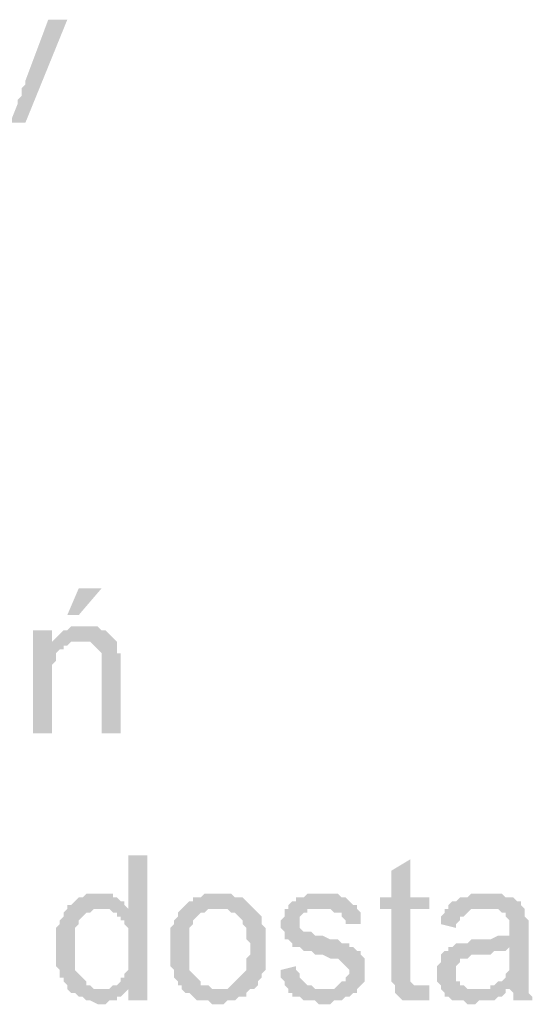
# Model space of a CAD drawing. Header units: millimetres. Extents: x -523 to 1404227, y -783705 to 1038705.
# Tile 395 of 508: x 711589 to 712159, y 220919 to 222011. Entities that reach past the tile are written whole.
import ezdxf

# ---------------------------------------------------------------- set-up
doc = ezdxf.new("R2010")
doc.units = ezdxf.units.MM
doc.linetypes.add('ACAD_ISO08W100', pattern=[36, 24, -3, 6, -3])
doc.layers.add('!!ELEKTRYKA', color=7, linetype='Continuous')

msp = doc.modelspace()

# ---------------------------------------------------------------- hatches: boundary and pattern name
at = {"layer": '!!ELEKTRYKA', "linetype": 'ACAD_ISO08W100'}
for points in [[(711642.37, 222010.99), (711621.21, 222010.99), (711595.81, 221943.25), (711595.81, 221939.02), (711591.57, 221934.78), (711591.57, 221930.55), (711591.57, 221926.32), (711587.34, 221922.08), (711587.34, 221917.85), (711578.87, 221896.68), (711595.81, 221896.68)], [(711625.44, 221333.64), (711604.27, 221333.64), (711604.27, 221219.33), (711625.44, 221219.33), (711625.44, 221282.83), (711625.44, 221287.07), (711625.44, 221291.3), (711625.44, 221295.53), (711629.67, 221299.77), (711629.67, 221304), (711629.67, 221308.23), (711633.91, 221312.47), (711633.91, 221312.47), (711638.14, 221312.47), (711638.14, 221316.7), (711642.37, 221316.7), (711625.44, 221316.7)], [(711659.31, 221337.87), (711659.31, 221337.87), (711646.61, 221337.87), (711642.37, 221333.64), (711638.14, 221333.64), (711633.91, 221329.4), (711633.91, 221329.4), (711629.67, 221325.17), (711625.44, 221320.94), (711655.08, 221320.94), (711659.31, 221320.94), (711663.54, 221320.94), (711667.78, 221320.94), (711672.01, 221316.7), (711672.01, 221316.7), (711676.24, 221312.47), (711680.48, 221308.23), (711680.48, 221308.23), (711680.48, 221304), (711680.48, 221299.77), (711680.48, 221295.53), (711680.48, 221291.3), (711680.48, 221219.33), (711701.64, 221219.33), (711701.64, 221291.3), (711701.64, 221291.3), (711701.64, 221299.77), (711701.64, 221304), (711701.64, 221308.23), (711697.41, 221308.23), (711697.41, 221312.47), (711697.41, 221316.7), (711697.41, 221320.94), (711693.18, 221325.17), (711693.18, 221325.17), (711688.94, 221329.4), (711684.71, 221333.64), (711680.48, 221333.64), (711680.48, 221333.64), (711676.24, 221337.87), (711672.01, 221337.87), (711663.54, 221337.87)], [(711625.44, 221320.94), (711625.44, 221316.7), (711642.37, 221316.7), (711646.61, 221320.94), (711650.84, 221320.94), (711655.08, 221320.94)], [(711731.28, 221083.86), (711710.11, 221083.86), (711710.11, 221024.59), (711680.48, 221024.59), (711684.71, 221024.59), (711688.94, 221024.59), (711693.18, 221020.36), (711697.41, 221020.36), (711697.41, 221016.13), (711701.64, 221016.13), (711701.64, 221011.89), (711705.88, 221011.89), (711705.88, 221007.66), (711710.11, 221003.43), (711710.11, 220999.19), (711710.11, 220994.96), (711710.11, 220990.73), (711710.11, 220986.49), (711710.11, 220978.03), (711710.11, 220973.79), (711710.11, 220969.56), (711710.11, 220965.33), (711710.11, 220961.09), (711710.11, 220956.86), (711705.88, 220952.63), (711705.88, 220948.39), (711701.64, 220948.39), (711701.64, 220944.16), (711697.41, 220939.93), (711693.18, 220939.93), (711688.94, 220935.69), (711710.11, 220935.69), (711710.11, 220922.99), (711731.28, 220922.99)], [(712023.38, 221079.63), (712002.22, 221066.93), (712002.22, 221037.29), (711989.52, 221037.29), (711989.52, 221024.59), (712002.22, 221024.59), (712002.22, 220956.86), (712002.22, 220956.86), (712002.22, 220948.39), (712002.22, 220944.16), (712006.45, 220939.93), (712036.08, 220939.93), (712031.85, 220939.93), (712027.62, 220939.93), (712027.62, 220939.93), (712023.38, 220944.16), (712023.38, 220944.16), (712023.38, 220948.39), (712023.38, 220956.86), (712023.38, 221024.59), (712044.55, 221024.59), (712044.55, 221037.29), (712023.38, 221037.29)], [(711676.24, 221041.53), (711676.24, 221041.53), (711663.54, 221041.53), (711659.31, 221037.29), (711655.08, 221037.29), (711650.84, 221033.06), (711650.84, 221033.06), (711646.61, 221028.83), (711642.37, 221028.83), (711642.37, 221024.59), (711638.14, 221020.36), (711638.14, 221016.13), (711633.91, 221011.89), (711633.91, 221011.89), (711633.91, 221007.66), (711629.67, 221003.43), (711629.67, 220999.19), (711629.67, 220994.96), (711629.67, 220990.73), (711629.67, 220986.49), (711629.67, 220982.26), (711629.67, 220978.03), (711629.67, 220973.79), (711629.67, 220969.56), (711629.67, 220965.33), (711629.67, 220961.09), (711633.91, 220956.86), (711633.91, 220952.63), (711633.91, 220948.39), (711638.14, 220948.39), (711638.14, 220944.16), (711642.37, 220939.93), (711642.37, 220935.69), (711680.48, 220935.69), (711676.24, 220935.69), (711672.01, 220935.69), (711667.78, 220939.93), (711663.54, 220939.93), (711663.54, 220944.16), (711659.31, 220948.39), (711659.31, 220948.39), (711655.08, 220952.63), (711655.08, 220952.63), (711650.84, 220956.86), (711650.84, 220961.09), (711650.84, 220965.33), (711650.84, 220969.56), (711650.84, 220973.79), (711650.84, 220982.26), (711650.84, 220982.26), (711650.84, 220986.49), (711650.84, 220990.73), (711650.84, 220994.96), (711650.84, 220999.19), (711650.84, 221003.43), (711655.08, 221007.66), (711655.08, 221011.89), (711659.31, 221016.13), (711659.31, 221016.13), (711663.54, 221020.36), (711667.78, 221020.36), (711672.01, 221024.59), (711676.24, 221024.59), (711680.48, 221024.59), (711710.11, 221024.59), (711705.88, 221028.83), (711705.88, 221033.06), (711701.64, 221033.06), (711697.41, 221037.29), (711693.18, 221037.29), (711693.18, 221041.53), (711688.94, 221041.53), (711680.48, 221041.53)], [(711811.71, 221041.53), (711811.71, 221041.53), (711794.78, 221041.53), (711790.55, 221037.29), (711786.31, 221037.29), (711782.08, 221037.29), (711782.08, 221033.06), (711777.84, 221033.06), (711773.61, 221028.83), (711773.61, 221028.83), (711769.38, 221024.59), (711811.71, 221024.59), (711811.71, 221024.59), (711815.95, 221024.59), (711820.18, 221024.59), (711824.41, 221020.36), (711828.65, 221020.36), (711832.88, 221016.13), (711832.88, 221016.13), (711837.11, 221011.89), (711837.11, 221007.66), (711841.35, 221003.43), (711841.35, 220999.19), (711841.35, 220994.96), (711841.35, 220990.73), (711845.58, 220986.49), (711845.58, 220982.26), (711845.58, 220982.26), (711845.58, 220973.79), (711841.35, 220969.56), (711841.35, 220965.33), (711841.35, 220961.09), (711841.35, 220956.86), (711837.11, 220952.63), (711837.11, 220952.63), (711832.88, 220948.39), (711832.88, 220948.39), (711828.65, 220944.16), (711824.41, 220939.93), (711824.41, 220939.93), (711820.18, 220935.69), (711815.95, 220935.69), (711811.71, 220935.69), (711769.38, 220935.69), (711773.61, 220931.46), (711777.84, 220931.46), (711782.08, 220927.23), (711782.08, 220927.23), (711786.31, 220922.99), (711790.55, 220922.99), (711794.78, 220922.99), (711799.01, 220922.99), (711803.25, 220918.76), (711811.71, 220918.76), (711811.71, 220918.76), (711815.95, 220918.76), (711820.18, 220922.99), (711824.41, 220922.99), (711828.65, 220922.99), (711832.88, 220927.23), (711837.11, 220927.23), (711841.35, 220927.23), (711841.35, 220931.46), (711845.58, 220935.69), (711849.81, 220935.69), (711854.05, 220939.93), (711854.05, 220944.16), (711858.28, 220948.39), (711858.28, 220948.39), (711858.28, 220952.63), (711862.51, 220956.86), (711862.51, 220956.86), (711862.51, 220961.09), (711862.51, 220965.33), (711862.51, 220973.79), (711862.51, 220978.03), (711862.51, 220982.26), (711862.51, 220986.49), (711862.51, 220990.73), (711862.51, 220994.96), (711862.51, 220999.19), (711862.51, 221003.43), (711858.28, 221007.66), (711858.28, 221011.89), (711858.28, 221016.13), (711854.05, 221020.36), (711849.81, 221024.59), (711849.81, 221024.59), (711845.58, 221028.83), (711841.35, 221033.06), (711841.35, 221033.06), (711837.11, 221037.29), (711832.88, 221037.29), (711828.65, 221037.29), (711824.41, 221041.53), (711820.18, 221041.53), (711815.95, 221041.53)], [(711921.78, 221041.53), (711921.78, 221041.53), (711909.08, 221041.53), (711904.85, 221037.29), (711904.85, 221037.29), (711900.61, 221037.29), (711896.38, 221037.29), (711896.38, 221033.06), (711892.15, 221033.06), (711887.91, 221028.83), (711887.91, 221024.59), (711926.02, 221024.59), (711926.02, 221024.59), (711930.25, 221024.59), (711934.48, 221024.59), (711938.72, 221020.36), (711942.95, 221020.36), (711947.18, 221020.36), (711947.18, 221016.13), (711951.42, 221011.89), (711951.42, 221007.66), (711968.35, 221007.66), (711968.35, 221011.89), (711968.35, 221016.13), (711968.35, 221020.36), (711964.12, 221024.59), (711964.12, 221028.83), (711964.12, 221028.83), (711959.88, 221028.83), (711955.65, 221033.06), (711951.42, 221037.29), (711947.18, 221037.29), (711947.18, 221037.29), (711942.95, 221041.53), (711938.72, 221041.53), (711934.48, 221041.53), (711930.25, 221041.53)], [(712108.05, 221041.53), (712108.05, 221041.53), (712091.12, 221041.53), (712086.89, 221037.29), (712082.65, 221037.29), (712078.42, 221037.29), (712074.19, 221033.06), (712069.95, 221033.06), (712065.72, 221028.83), (712065.72, 221024.59), (712103.82, 221024.59), (712108.05, 221024.59), (712112.29, 221024.59), (712116.52, 221024.59), (712120.75, 221024.59), (712124.99, 221020.36), (712129.22, 221020.36), (712129.22, 221016.13), (712129.22, 221016.13), (712133.45, 221011.89), (712133.45, 221007.66), (712133.45, 221003.43), (712133.45, 221003.43), (712133.45, 220994.96), (712133.45, 220994.96), (712129.22, 220994.96), (712124.99, 220994.96), (712124.99, 220994.96), (712120.75, 220994.96), (712112.29, 220990.73), (712108.05, 220990.73), (712103.82, 220990.73), (712099.59, 220990.73), (712091.12, 220990.73), (712086.89, 220986.49), (712082.65, 220986.49), (712082.65, 220986.49), (712078.42, 220986.49), (712074.19, 220986.49), (712069.95, 220982.26), (712133.45, 220982.26), (712133.45, 220973.79), (712133.45, 220969.56), (712133.45, 220965.33), (712133.45, 220961.09), (712133.45, 220956.86), (712129.22, 220952.63), (712129.22, 220952.63), (712129.22, 220948.39), (712124.99, 220944.16), (712120.75, 220944.16), (712116.52, 220939.93), (712112.29, 220939.93), (712112.29, 220935.69), (712133.45, 220935.69), (712133.45, 220935.69), (712137.69, 220931.46), (712137.69, 220927.23), (712137.69, 220922.99), (712158.85, 220922.99), (712158.85, 220922.99), (712158.85, 220927.23), (712154.62, 220931.46), (712154.62, 220935.69), (712154.62, 220939.93), (712154.62, 220939.93), (712154.62, 220944.16), (712154.62, 220948.39), (712154.62, 220952.63), (712154.62, 220956.86), (712154.62, 220965.33), (712154.62, 220969.56), (712154.62, 220999.19), (712154.62, 220999.19), (712154.62, 221003.43), (712154.62, 221007.66), (712154.62, 221011.89), (712150.39, 221016.13), (712150.39, 221016.13), (712150.39, 221020.36), (712150.39, 221024.59), (712146.15, 221028.83), (712146.15, 221033.06), (712141.92, 221033.06), (712137.69, 221037.29), (712133.45, 221037.29), (712129.22, 221037.29), (712124.99, 221041.53), (712120.75, 221041.53), (712116.52, 221041.53), (712112.29, 221041.53)], [(711769.38, 221024.59), (711769.38, 221024.59), (711765.14, 221020.36), (711765.14, 221016.13), (711760.91, 221011.89), (711760.91, 221007.66), (711756.68, 221003.43), (711756.68, 220999.19), (711756.68, 220994.96), (711756.68, 220990.73), (711756.68, 220986.49), (711756.68, 220982.26), (711756.68, 220982.26), (711756.68, 220973.79), (711756.68, 220969.56), (711756.68, 220965.33), (711756.68, 220961.09), (711760.91, 220956.86), (711760.91, 220952.63), (711760.91, 220948.39), (711765.14, 220944.16), (711765.14, 220939.93), (711769.38, 220939.93), (711769.38, 220935.69), (711811.71, 220935.69), (711807.48, 220935.69), (711803.25, 220935.69), (711799.01, 220939.93), (711794.78, 220939.93), (711790.55, 220939.93), (711790.55, 220944.16), (711786.31, 220948.39), (711786.31, 220948.39), (711782.08, 220952.63), (711782.08, 220952.63), (711777.84, 220956.86), (711777.84, 220961.09), (711777.84, 220965.33), (711777.84, 220969.56), (711777.84, 220973.79), (711777.84, 220982.26), (711777.84, 220982.26), (711777.84, 220986.49), (711777.84, 220990.73), (711777.84, 220994.96), (711777.84, 220999.19), (711777.84, 221003.43), (711782.08, 221007.66), (711782.08, 221011.89), (711786.31, 221016.13), (711786.31, 221016.13), (711790.55, 221020.36), (711794.78, 221020.36), (711799.01, 221024.59), (711803.25, 221024.59), (711807.48, 221024.59), (711811.71, 221024.59)], [(711887.91, 221024.59), (711883.68, 221024.59), (711883.68, 221016.13), (711879.45, 221011.89), (711879.45, 221007.66), (711879.45, 221003.43), (711883.68, 220999.19), (711883.68, 220994.96), (711883.68, 220990.73), (711887.91, 220990.73), (711892.15, 220986.49), (711892.15, 220982.26), (711896.38, 220982.26), (711896.38, 220982.26), (711900.61, 220982.26), (711904.85, 220978.03), (711909.08, 220978.03), (711913.31, 220978.03), (711917.55, 220973.79), (711921.78, 220973.79), (711926.02, 220973.79), (711934.48, 220969.56), (711938.72, 220969.56), (711942.95, 220969.56), (711947.18, 220965.33), (711947.18, 220965.33), (711951.42, 220961.09), (711951.42, 220961.09), (711955.65, 220956.86), (711955.65, 220952.63), (711951.42, 220948.39), (711951.42, 220944.16), (711947.18, 220944.16), (711942.95, 220939.93), (711942.95, 220939.93), (711938.72, 220935.69), (711934.48, 220935.69), (711926.02, 220935.69), (711887.91, 220935.69), (711887.91, 220931.46), (711892.15, 220931.46), (711892.15, 220927.23), (711896.38, 220927.23), (711900.61, 220927.23), (711904.85, 220922.99), (711909.08, 220922.99), (711913.31, 220922.99), (711917.55, 220922.99), (711921.78, 220918.76), (711926.02, 220918.76), (711930.25, 220918.76), (711934.48, 220918.76), (711938.72, 220922.99), (711942.95, 220922.99), (711947.18, 220922.99), (711951.42, 220927.23), (711955.65, 220927.23), (711959.88, 220931.46), (711964.12, 220931.46), (711964.12, 220935.69), (711968.35, 220939.93), (711968.35, 220939.93), (711972.58, 220944.16), (711972.58, 220948.39), (711972.58, 220952.63), (711972.58, 220956.86), (711972.58, 220956.86), (711972.58, 220961.09), (711972.58, 220965.33), (711972.58, 220969.56), (711968.35, 220973.79), (711968.35, 220978.03), (711964.12, 220978.03), (711959.88, 220982.26), (711955.65, 220982.26), (711955.65, 220986.49), (711951.42, 220986.49), (711947.18, 220986.49), (711942.95, 220990.73), (711938.72, 220990.73), (711934.48, 220990.73), (711926.02, 220994.96), (711926.02, 220994.96), (711921.78, 220994.96), (711917.55, 220994.96), (711913.31, 220999.19), (711909.08, 220999.19), (711909.08, 220999.19), (711904.85, 220999.19), (711900.61, 221003.43), (711900.61, 221007.66), (711900.61, 221011.89), (711900.61, 221011.89), (711900.61, 221016.13), (711904.85, 221020.36), (711909.08, 221020.36), (711909.08, 221024.59), (711913.31, 221024.59), (711921.78, 221024.59), (711926.02, 221024.59)], [(712065.72, 221024.59), (712061.49, 221024.59), (712061.49, 221020.36), (712057.25, 221016.13), (712057.25, 221011.89), (712057.25, 221007.66), (712074.19, 221003.43), (712074.19, 221007.66), (712078.42, 221011.89), (712078.42, 221016.13), (712082.65, 221016.13), (712086.89, 221020.36), (712086.89, 221020.36), (712091.12, 221024.59), (712095.35, 221024.59), (712099.59, 221024.59), (712103.82, 221024.59)], [(712069.95, 220982.26), (712065.72, 220982.26), (712065.72, 220978.03), (712061.49, 220978.03), (712057.25, 220973.79), (712057.25, 220969.56), (712057.25, 220965.33), (712053.02, 220961.09), (712053.02, 220956.86), (712053.02, 220952.63), (712053.02, 220952.63), (712053.02, 220948.39), (712053.02, 220944.16), (712057.25, 220939.93), (712057.25, 220935.69), (712061.49, 220931.46), (712061.49, 220931.46), (712061.49, 220927.23), (712065.72, 220927.23), (712069.95, 220922.99), (712074.19, 220922.99), (712078.42, 220922.99), (712082.65, 220922.99), (712086.89, 220918.76), (712091.12, 220918.76), (712095.35, 220918.76), (712099.59, 220922.99), (712103.82, 220922.99), (712108.05, 220922.99), (712112.29, 220922.99), (712116.52, 220922.99), (712120.75, 220927.23), (712124.99, 220927.23), (712129.22, 220931.46), (712129.22, 220935.69), (712095.35, 220935.69), (712095.35, 220935.69), (712091.12, 220935.69), (712086.89, 220935.69), (712082.65, 220939.93), (712078.42, 220939.93), (712078.42, 220944.16), (712074.19, 220944.16), (712074.19, 220948.39), (712074.19, 220952.63), (712074.19, 220956.86), (712074.19, 220961.09), (712078.42, 220965.33), (712078.42, 220965.33), (712078.42, 220969.56), (712082.65, 220969.56), (712086.89, 220969.56), (712091.12, 220973.79), (712095.35, 220973.79), (712099.59, 220973.79), (712103.82, 220973.79), (712108.05, 220973.79), (712112.29, 220973.79), (712116.52, 220978.03), (712120.75, 220978.03), (712124.99, 220978.03), (712129.22, 220978.03), (712133.45, 220982.26)], [(711896.38, 220961.09), (711879.45, 220956.86), (711879.45, 220956.86), (711879.45, 220948.39), (711883.68, 220944.16), (711883.68, 220939.93), (711887.91, 220935.69), (711926.02, 220935.69), (711926.02, 220935.69), (711921.78, 220935.69), (711917.55, 220935.69), (711913.31, 220939.93), (711909.08, 220939.93), (711904.85, 220944.16), (711904.85, 220944.16), (711900.61, 220948.39), (711900.61, 220952.63), (711896.38, 220956.86)], [(712044.55, 220939.93), (712006.45, 220939.93), (712006.45, 220935.69), (712006.45, 220935.69), (712006.45, 220931.46), (712010.68, 220927.23), (712014.92, 220922.99), (712019.15, 220922.99), (712019.15, 220922.99), (712027.62, 220922.99), (712031.85, 220922.99), (712031.85, 220922.99), (712036.08, 220922.99), (712040.32, 220922.99), (712044.55, 220922.99)], [(711688.94, 220935.69), (711642.37, 220935.69), (711646.61, 220931.46), (711650.84, 220931.46), (711655.08, 220927.23), (711655.08, 220927.23), (711659.31, 220927.23), (711663.54, 220922.99), (711663.54, 220922.99), (711667.78, 220922.99), (711676.24, 220918.76), (711680.48, 220918.76), (711684.71, 220918.76), (711688.94, 220922.99), (711693.18, 220922.99), (711697.41, 220922.99), (711697.41, 220927.23), (711701.64, 220927.23), (711705.88, 220931.46), (711710.11, 220935.69), (711710.11, 220935.69)]]:
    msp.add_hatch(color=7, dxfattribs=at).paths.add_polyline_path(points)

# ---------------------------------------------------------------- linework, layer by layer
at = {"layer": '!!ELEKTRYKA', "color": 7, "linetype": 'ACAD_ISO08W100', "lineweight": -3}
msp.add_solid([(711680.48, 221380.2), (711655.08, 221380.2), (711655.08, 221350.57), (711642.37, 221350.57)], dxfattribs=at)

doc.saveas('drawing.dxf')
